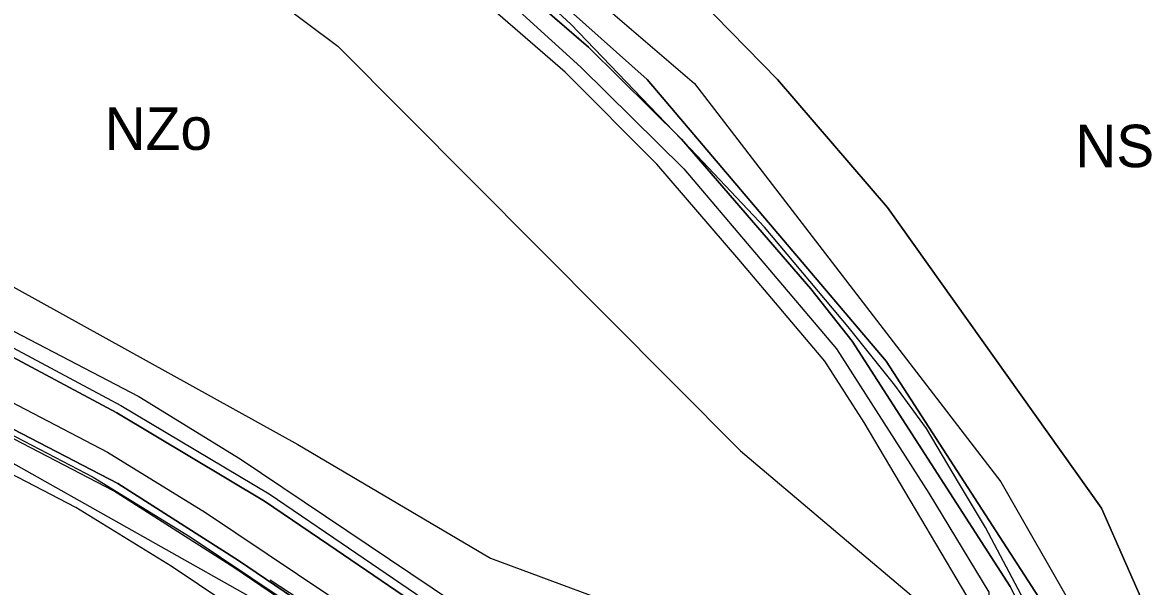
# Model space of a CAD drawing. Extents: x -758499 to -754160, y -1175205 to -1172032.
# Drawn here: x -756535.6 to -756270.7, y -1174226.8 to -1174094.1 of the extents above; entities that cross this region are included whole.
import ezdxf

# ---------------------------------------------------------------- set-up
doc = ezdxf.new("R2010")
doc.units = 0
for name, color, linetype in [('A012_RegLidArch_p', 7, 'Continuous'), ('A017_18_KrajRaz_p', 7, 'Continuous'), ('A041_BPEJ_p', 7, 'Continuous'), ('A043_InvPuda_p', 7, 'Continuous'), ('A051_QAZ_p', 7, 'Continuous'), ('A091_92_Silnice23_op', 7, 'Continuous'), ('D cyklocesty NÁVRH', 7, 'Continuous'), ('D silnice III stav', 7, 'Continuous'), ('HRANICE změn v krajině', 7, 'Continuous'), ('indexy RZV_TYP_1', 7, 'Continuous'), ('NÁVRH NZt zeměděl-trvalý travní porost', 7, 'Continuous'), ('PLOCHY DS dopravní infr-silniční dopravy', 7, 'Continuous'), ('PLOCHY NS smíšené nezastavěného území', 7, 'Continuous'), ('PLOCHY NZo zemědělské-orná půda', 7, 'Continuous'), ('PLOCHY PV prostranství veřejné', 7, 'Continuous'), ('PLOCHY VV vodní a vodohospodářské', 7, 'Continuous'), ('vrstevnice', 7, 'Continuous'), ('ÚSES interakční prvek', 7, 'Continuous'), ('ÚSES LBC jako součást RBK', 7, 'Continuous')]:
    doc.layers.add(name, color=color, linetype=linetype)

msp = doc.modelspace()

# ---------------------------------------------------------------- linework, layer by layer
at = {"layer": 'A012_RegLidArch_p'}
for p, q in [((-756467.86, -1174031.05), (-756377.5, -1174108.43)), ((-756377.5, -1174108.43), (-756305.44, -1174202.17)), ((-756305.44, -1174202.17), (-756282.21, -1174242.73))]:
    msp.add_line(p, q, dxfattribs=at)
at = {"layer": 'A017_18_KrajRaz_p'}
msp.add_lwpolyline([(-756728.91, -1173942.41), (-756726.45, -1173966.05), (-756724.22, -1173990.53), (-756721.24, -1174004.42), (-756713.44, -1174023.85), (-756690.29, -1174067.03), (-756676.56, -1174089.85), (-756660.08, -1174112.43), (-756644.5, -1174128.99), (-756622.52, -1174147.13), (-756604.51, -1174157.08), (-756569.54, -1174174.74), (-756518.97, -1174201.07), (-756496.17, -1174215.09), (-756431.47, -1174258.52)], dxfattribs=at)
at = {"layer": 'A041_BPEJ_p'}
for p, q in [((-756429.69, -1174070.87), (-756388.65, -1174107.55)), ((-756388.65, -1174107.55), (-756429.69, -1174070.87)), ((-756388.65, -1174107.55), (-756332.43, -1174173.8)), ((-756332.43, -1174173.8), (-756388.65, -1174107.55)), ((-756332.43, -1174173.8), (-756295.75, -1174230.54)), ((-756295.75, -1174230.54), (-756332.43, -1174173.8))]:
    msp.add_line(p, q, dxfattribs=at)
at = {"layer": 'A043_InvPuda_p'}
msp.add_line((-756659.25, -1174129.5), (-756445.01, -1174250.04), dxfattribs=at)
at = {"layer": 'A051_QAZ_p'}
for p, q in [((-756604.06, -1174119.6), (-756470.84, -1174193.39)), ((-756470.84, -1174193.39), (-756425.51, -1174220.12)), ((-756425.51, -1174220.12), (-756392.07, -1174232.56))]:
    msp.add_line(p, q, dxfattribs=at)
at = {"layer": 'A091_92_Silnice23_op'}
for points in [[(-756707.37, -1173939.21), (-756704.8, -1173963.94), (-756702.68, -1173987.25), (-756700.36, -1173998.04), (-756693.7, -1174014.63), (-756671.37, -1174056.28), (-756658.41, -1174077.81), (-756643.31, -1174098.51), (-756629.6, -1174113.09), (-756610.23, -1174129.07), (-756594.35, -1174137.84), (-756559.61, -1174155.38), (-756508.24, -1174182.14), (-756484.41, -1174196.78), (-756419.17, -1174240.58), (-756384.8, -1174264.62), (-756353.93, -1174288.13), (-756340.52, -1174299.38), (-756331.07, -1174308.21)], [(-756436.13, -1174265.32), (-756500.63, -1174222.03), (-756523.04, -1174208.25), (-756573.3, -1174182.08), (-756608.36, -1174164.37), (-756627.18, -1174153.98), (-756650.15, -1174135.03), (-756666.44, -1174117.71), (-756683.43, -1174094.42), (-756697.46, -1174071.1), (-756720.92, -1174027.34), (-756729.16, -1174006.84), (-756732.39, -1173991.78), (-756734.66, -1173966.85), (-756737.08, -1173943.62)]]:
    msp.add_lwpolyline(points, dxfattribs=at)
at = {"layer": 'D cyklocesty NÁVRH'}
msp.add_lwpolyline([(-756530.07, -1173928.4), (-756522.17, -1173968.91), (-756509.2, -1174000.3), (-756491.95, -1174027.98), (-756478.47, -1174043.2), (-756431.51, -1174079.73), (-756404.26, -1174104.66), (-756380.05, -1174128.58), (-756344.1, -1174170.9), (-756322.36, -1174204.82), (-756308.3, -1174228.16), (-756306.13, -1174273.09), (-756301.82, -1174281.12)], dxfattribs=at)
at = {"layer": 'D silnice III stav'}
msp.add_lwpolyline([(-756722.23, -1173941.42), (-756719.73, -1173965.39), (-756717.53, -1173989.51), (-756714.76, -1174002.44), (-756707.31, -1174020.98), (-756684.42, -1174063.69), (-756670.92, -1174086.12), (-756654.88, -1174108.11), (-756639.87, -1174124.06), (-756618.71, -1174141.52), (-756601.35, -1174151.11), (-756566.45, -1174168.73), (-756515.64, -1174195.19), (-756492.52, -1174209.4), (-756427.65, -1174252.95)], dxfattribs=at)
at = {"layer": 'HRANICE změn v krajině'}
msp.add_lwpolyline([(-756594.59, -1173949.9), (-756577.5, -1173997.02), (-756560.4, -1174019.12), (-756527.2, -1174050.47), (-756461.4, -1174099.67), (-756366.73, -1174194.88), (-756323.96, -1174231.06), (-756312.09, -1174256.37), (-756312.24, -1174239.65), (-756313.47, -1174229), (-756337.61, -1174188.21), (-756346.86, -1174173.83), (-756367.11, -1174149.88), (-756386.41, -1174127.44), (-756407.92, -1174105.8), (-756433.19, -1174083.86), (-756447.85, -1174072.1), (-756481.12, -1174045.42), (-756495.43, -1174029.68), (-756512.38, -1174002.76), (-756522.8, -1173978.38), (-756525.9, -1173971.12), (-756533.83, -1173934.66)], dxfattribs=at)
at = {"layer": 'NÁVRH NZt zeměděl-trvalý travní porost'}
msp.add_lwpolyline([(-756594.59, -1173949.9), (-756577.5, -1173997.02), (-756560.4, -1174019.12), (-756527.2, -1174050.47), (-756461.4, -1174099.67), (-756366.73, -1174194.88), (-756323.96, -1174231.06), (-756312.09, -1174256.37), (-756312.24, -1174239.65), (-756313.47, -1174229), (-756337.61, -1174188.21), (-756346.86, -1174173.83), (-756367.11, -1174149.88), (-756386.41, -1174127.44), (-756407.92, -1174105.8), (-756433.19, -1174083.86), (-756447.85, -1174072.1), (-756481.12, -1174045.42), (-756495.43, -1174029.68), (-756512.38, -1174002.76), (-756522.8, -1173978.38), (-756525.9, -1173971.12), (-756533.83, -1173934.66)], dxfattribs=at)
at = {"layer": 'PLOCHY DS dopravní infr-silniční dopravy'}
for points in [[(-756712.13, -1173943.87), (-756708.46, -1173971.55), (-756703.96, -1173982.94), (-756712.09, -1173985.72), (-756711.21, -1173989.81), (-756708.64, -1174001.68), (-756704.09, -1174011.17), (-756703.69, -1173999.75), (-756704.64, -1173990.79), (-756701.3, -1173989.65), (-756696.8, -1174017.12), (-756688.12, -1174034.72), (-756676.13, -1174058.56), (-756652.47, -1174096.36), (-756629.82, -1174120.29), (-756616.83, -1174129.68), (-756607.07, -1174136.75), (-756579.49, -1174151), (-756557.2, -1174153.78), (-756544.73, -1174169.23), (-756513.43, -1174185.96), (-756478.65, -1174206.72), (-756463.51, -1174217.03), (-756416.26, -1174249.21)], [(-756461.31, -1174236.59), (-756484.77, -1174220.66), (-756513.21, -1174202.56), (-756550.28, -1174183.34), (-756608.13, -1174153.38), (-756635.17, -1174136.49), (-756644.84, -1174126.59), (-756655, -1174116.18), (-756666.94, -1174102.65), (-756683.71, -1174076.6), (-756691.69, -1174062.36), (-756712.97, -1174025.98), (-756719.46, -1174008.82), (-756723.94, -1173990.84), (-756726.08, -1173959.97), (-756726.74, -1173950.46)]]:
    msp.add_lwpolyline(points, dxfattribs=at)
at = {"layer": 'PLOCHY NS smíšené nezastavěného území'}
msp.add_lwpolyline([(-756270.28, -1174234.38), (-756281.77, -1174208.37), (-756332.1, -1174137.62), (-756357.97, -1174107.52), (-756380.04, -1174084.97), (-756405.32, -1174062.5), (-756422.64, -1174049.13), (-756397.74, -1174039.29), (-756368.28, -1174029.71), (-756357.38, -1174025.69), (-756342.42, -1174020.16), (-756335.63, -1174021.89), (-756324.74, -1174024.67), (-756305.31, -1174026.25), (-756299.27, -1174022.82), (-756296.16, -1174023.13), (-756283.99, -1174034.56), (-756276.43, -1174038.37), (-756270.79, -1174043.15), (-756264.52, -1174054.74)], dxfattribs=at)
at = {"layer": 'PLOCHY NZo zemědělské-orná půda'}
for points in [[(-756726.74, -1173950.46), (-756726.08, -1173959.97), (-756723.94, -1173990.84), (-756719.46, -1174008.82), (-756712.97, -1174025.98), (-756691.69, -1174062.36), (-756683.71, -1174076.6), (-756666.94, -1174102.65), (-756655, -1174116.18), (-756644.84, -1174126.59), (-756635.17, -1174136.49), (-756608.13, -1174153.38), (-756550.28, -1174183.34), (-756513.21, -1174202.56), (-756484.77, -1174220.66), (-756461.31, -1174236.59)], [(-756560.4, -1174019.12), (-756527.2, -1174050.47), (-756461.4, -1174099.67), (-756366.73, -1174194.88), (-756323.96, -1174231.06)], [(-756416.26, -1174249.21), (-756463.51, -1174217.03), (-756478.65, -1174206.72), (-756513.43, -1174185.96), (-756544.73, -1174169.23)]]:
    msp.add_lwpolyline(points, dxfattribs=at)
at = {"layer": 'PLOCHY PV prostranství veřejné'}
for points in [[(-756313.47, -1174229), (-756337.61, -1174188.21), (-756346.86, -1174173.83), (-756367.11, -1174149.88), (-756386.41, -1174127.44), (-756407.92, -1174105.8), (-756433.19, -1174083.86), (-756447.85, -1174072.1), (-756481.12, -1174045.42), (-756495.43, -1174029.68), (-756512.38, -1174002.76), (-756522.8, -1173978.38), (-756525.9, -1173971.12), (-756533.83, -1173934.66)], [(-756525.19, -1173936.17), (-756518.24, -1173968.69), (-756504.5, -1174000.85), (-756489.07, -1174024.78), (-756475.62, -1174039.57), (-756444.54, -1174064.3), (-756428.06, -1174077.72), (-756402.49, -1174099.92), (-756380.59, -1174121.54), (-756350.18, -1174156.81), (-756340.42, -1174169.06), (-756303.27, -1174226.8)]]:
    msp.add_lwpolyline(points, dxfattribs=at)
at = {"layer": 'PLOCHY VV vodní a vodohospodářské'}
for points in [[(-756495.29, -1173934.68), (-756484.75, -1173972.36), (-756463.51, -1174006.71), (-756442.76, -1174025.4), (-756430.56, -1174028.87), (-756422.64, -1174049.13), (-756405.32, -1174062.5), (-756380.04, -1174084.97), (-756357.97, -1174107.52), (-756332.1, -1174137.62), (-756281.77, -1174208.37), (-756270.28, -1174234.38)], [(-756256.91, -1174260.02), (-756281.72, -1174269.7), (-756283.82, -1174264.83), (-756303.27, -1174226.8), (-756340.42, -1174169.06), (-756350.18, -1174156.81), (-756380.59, -1174121.54), (-756402.49, -1174099.92), (-756428.06, -1174077.72), (-756444.54, -1174064.3), (-756475.62, -1174039.57), (-756489.07, -1174024.78), (-756504.5, -1174000.85), (-756518.24, -1173968.69), (-756525.19, -1173936.17)]]:
    msp.add_lwpolyline(points, dxfattribs=at)
at = {"layer": 'vrstevnice'}
for p, q in [((-756406.61, -1174094.48), (-756421.45, -1174080.83)), ((-756406.61, -1174094.48), (-756421.45, -1174080.83)), ((-756376.85, -1174125.48), (-756406.61, -1174094.48)), ((-756376.85, -1174125.48), (-756406.61, -1174094.48)), ((-756361.06, -1174142.24), (-756376.85, -1174125.48)), ((-756361.06, -1174142.24), (-756376.85, -1174125.48)), ((-756341.4, -1174165.72), (-756361.06, -1174142.24)), ((-756341.4, -1174165.72), (-756361.06, -1174142.24)), ((-756330.42, -1174179.41), (-756341.4, -1174165.72)), ((-756330.42, -1174179.41), (-756341.4, -1174165.72)), ((-756322.97, -1174189.63), (-756330.42, -1174179.41)), ((-756322.97, -1174189.63), (-756330.42, -1174179.41)), ((-756315.44, -1174202.3), (-756322.97, -1174189.63)), ((-756315.44, -1174202.3), (-756322.97, -1174189.63)), ((-756309.09, -1174212.9), (-756315.44, -1174202.3)), ((-756309.09, -1174212.9), (-756315.44, -1174202.3)), ((-756292.24, -1174244.55), (-756309.09, -1174212.9)), ((-756292.24, -1174244.55), (-756309.09, -1174212.9)), ((-756453.29, -1174241.06), (-756477.33, -1174225.3))]:
    msp.add_line(p, q, dxfattribs=at)
at = {"layer": 'ÚSES interakční prvek'}
for points in [[(-756462.43, -1174238.24), (-756485.87, -1174222.33), (-756514.21, -1174204.29), (-756551.2, -1174185.12), (-756609.12, -1174155.12), (-756636.43, -1174138.06), (-756646.27, -1174127.99), (-756656.47, -1174117.54), (-756668.54, -1174103.86), (-756685.42, -1174077.63), (-756693.43, -1174063.35), (-756714.78, -1174026.84), (-756721.37, -1174009.42), (-756725.92, -1173991.15), (-756728.08, -1173960.11), (-756728.72, -1173950.76), (-756730.42, -1173943.45)], [(-756710.15, -1173943.61), (-756706.51, -1173971.04), (-756702.1, -1173982.2), (-756699.36, -1173989.11), (-756694.88, -1174016.5), (-756674.38, -1174057.58), (-756650.88, -1174095.13), (-756628.5, -1174118.78), (-756615.66, -1174128.06), (-756606.02, -1174135.04), (-756578.89, -1174149.06), (-756556.15, -1174151.9), (-756543.43, -1174167.66), (-756512.45, -1174184.22), (-756477.57, -1174205.03), (-756462.38, -1174215.38), (-756415.09, -1174247.58)]]:
    msp.add_lwpolyline(points, dxfattribs=at)
at = {"layer": 'ÚSES LBC jako součást RBK'}
for p, q in [((-756428.06, -1174077.72), (-756402.49, -1174099.92)), ((-756402.49, -1174099.92), (-756380.59, -1174121.54)), ((-756380.59, -1174121.54), (-756350.18, -1174156.81)), ((-756350.18, -1174156.81), (-756340.42, -1174169.06)), ((-756340.42, -1174169.06), (-756303.27, -1174226.8)), ((-756303.27, -1174226.8), (-756283.82, -1174264.83))]:
    msp.add_line(p, q, dxfattribs=at)

# ---------------------------------------------------------------- texts
at = {"layer": 'indexy RZV_TYP_1'}
for s, p in [('NZo', (-756516.29, -1174124.09)), ('NS', (-756287.94, -1174128.16))]:
    msp.add_text(s, height=10, dxfattribs=at).set_placement(p)

doc.saveas('drawing.dxf')
